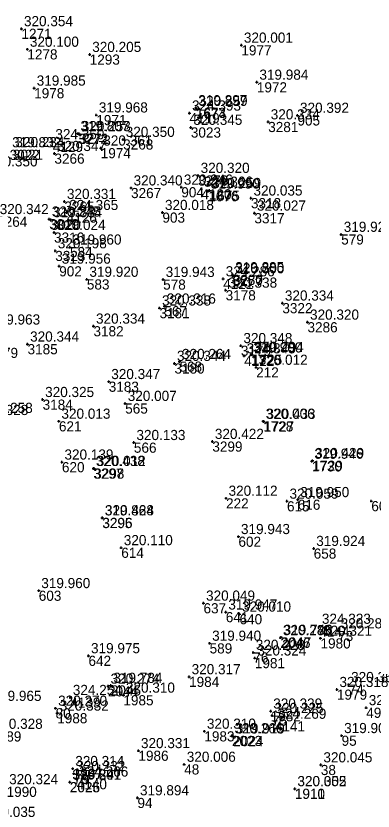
# Model space of a CAD drawing. Extents: x -829398 to -819400, y -1074439 to -1067977.
# Drawn here: x -821504.3 to -821462, y -1070244.6 to -1070150.6 of the extents above; entities that cross this region are included whole.
import ezdxf

# ---------------------------------------------------------------- set-up
doc = ezdxf.new("R2010")
doc.units = 0
for name, color, linetype in [('Vrstva 60', 7, 'Continuous'), ('Vrstva 61', 7, 'Continuous'), ('Čísla bodů_doměření_2012', 7, 'Continuous')]:
    doc.layers.add(name, color=color, linetype=linetype)

# ---------------------------------------------------------------- blocks, each defined once
blk = doc.blocks.new('BOD')
at = {"layer": 'Čísla bodů_doměření_2012'}
for p, q in [((-0.15, 0), (0.15, 0)), ((0, -0.15), (0, 0.15))]:
    blk.add_line(p, q, dxfattribs=at)

msp = doc.modelspace()

# ---------------------------------------------------------------- block references
at = {"layer": 'Vrstva 60'}
for p in [(-821503.613, -1070152.085), (-821503.613, -1070152.085), (-821503.613, -1070152.085), (-821503.613, -1070152.085), (-821477.566, -1070154.036), (-821477.566, -1070154.036), (-821502.91, -1070154.516), (-821502.91, -1070154.516), (-821502.91, -1070154.516), (-821502.91, -1070154.516), (-821495.526, -1070155.133), (-821495.526, -1070155.133), (-821475.733, -1070158.414), (-821475.733, -1070158.414), (-821502.104, -1070159.113), (-821502.104, -1070159.113), (-821502.104, -1070159.113), (-821502.104, -1070159.113), (-821482.962, -1070161.433), (-821482.962, -1070161.433), (-821482.937, -1070161.52), (-821482.937, -1070161.52), (-821494.745, -1070162.288), (-821494.745, -1070162.288), (-821483.712, -1070162.069), (-821470.925, -1070162.331), (-821470.925, -1070162.331), (-821474.387, -1070163.105), (-821474.387, -1070163.105), (-821483.549, -1070163.754), (-821483.549, -1070163.754), (-821496.931, -1070164.493), (-821496.931, -1070164.493), (-821496.767, -1070164.506), (-821496.767, -1070164.506), (-821491.561, -1070165.177), (-821491.561, -1070165.177), (-821499.894, -1070165.45), (-821494.221, -1070166.202), (-821494.221, -1070166.202), (-821499.703, -1070166.85), (-821499.703, -1070166.85), (-821482.689, -1070169.437), (-821482.689, -1070169.437), (-821490.632, -1070170.918), (-821490.632, -1070170.918), (-821484.68, -1070170.826), (-821484.68, -1070170.826), (-821482.303, -1070171.071), (-821481.492, -1070171.296), (-821481.492, -1070171.296), (-821481.325, -1070171.224), (-821481.325, -1070171.224), (-821498.525, -1070172.519), (-821498.525, -1070172.519), (-821476.431, -1070172.114), (-821476.431, -1070172.114), (-821500.318, -1070174.601), (-821500.318, -1070174.601), (-821500.318, -1070174.601), (-821500.318, -1070174.601), (-821500.15, -1070174.674), (-821500.15, -1070174.674), (-821500.15, -1070174.674), (-821500.15, -1070174.674), (-821498.249, -1070173.826), (-821486.916, -1070173.824), (-821486.916, -1070173.824), (-821476.021, -1070173.895), (-821476.021, -1070173.895), (-821499.748, -1070176.185), (-821499.748, -1070176.185), (-821465.744, -1070176.409), (-821465.744, -1070176.409), (-821499.605, -1070178.358), (-821499.605, -1070178.358), (-821497.862, -1070177.913), (-821497.862, -1070177.913), (-821499.137, -1070180.174), (-821499.137, -1070180.174), (-821478.595, -1070181.189), (-821478.595, -1070181.189), (-821478.578, -1070181.314), (-821478.578, -1070181.314), (-821495.863, -1070181.726), (-821495.863, -1070181.726), (-821486.829, -1070181.743), (-821486.829, -1070181.743), (-821479.72, -1070181.671), (-821479.43, -1070183.01), (-821479.43, -1070183.01), (-821486.686, -1070184.894), (-821486.686, -1070184.894), (-821472.713, -1070184.533), (-821472.713, -1070184.533), (-821487.263, -1070185.12), (-821487.263, -1070185.12), (-821469.735, -1070186.794), (-821469.735, -1070186.794), (-821495.081, -1070187.265), (-821495.081, -1070187.265), (-821502.886, -1070189.386), (-821502.886, -1070189.386), (-821502.886, -1070189.386), (-821502.886, -1070189.386), (-821477.625, -1070189.57), (-821477.625, -1070189.57), (-821476.445, -1070190.677), (-821476.445, -1070190.677), (-821476.301, -1070190.618), (-821476.301, -1070190.618), (-821485.494, -1070191.67), (-821485.494, -1070191.67), (-821484.897, -1070191.45), (-821484.897, -1070191.45), (-821477.237, -1070190.783), (-821475.816, -1070192.133), (-821475.816, -1070192.133), (-821493.274, -1070193.823), (-821493.274, -1070193.823), (-821501.104, -1070195.946), (-821501.104, -1070195.946), (-821501.104, -1070195.946), (-821501.104, -1070195.946), (-821491.323, -1070196.404), (-821491.323, -1070196.404), (-821499.174, -1070198.512), (-821499.174, -1070198.512), (-821474.984, -1070198.516), (-821474.984, -1070198.516), (-821474.892, -1070198.536), (-821474.892, -1070198.536), (-821490.293, -1070201.033), (-821490.293, -1070201.033), (-821481.005, -1070200.903), (-821481.005, -1070200.903), (-821498.816, -1070203.342), (-821498.816, -1070203.342), (-821469.219, -1070203.247), (-821469.219, -1070203.247), (-821469.132, -1070203.166), (-821469.132, -1070203.166), (-821495.092, -1070204.098), (-821495.092, -1070204.098), (-821494.996, -1070204.099), (-821494.996, -1070204.099), (-821479.382, -1070207.622), (-821479.382, -1070207.622), (-821472.165, -1070207.97), (-821472.165, -1070207.97), (-821470.891, -1070207.781), (-821470.891, -1070207.781), (-821462.176, -1070207.947), (-821462.176, -1070207.947), (-821494.043, -1070209.949), (-821494.043, -1070209.949), (-821494.019, -1070209.929), (-821494.019, -1070209.929), (-821477.913, -1070212.155), (-821477.913, -1070212.155), (-821491.79, -1070213.466), (-821491.79, -1070213.466), (-821469.001, -1070213.56), (-821469.001, -1070213.56), (-821501.56, -1070218.545), (-821501.56, -1070218.545), (-821501.56, -1070218.545), (-821501.56, -1070218.545), (-821482.051, -1070220.027), (-821482.051, -1070220.027), (-821479.409, -1070221.078), (-821479.409, -1070221.078), (-821477.784, -1070221.325), (-821477.784, -1070221.325), (-821468.329, -1070222.766), (-821466.108, -1070223.307), (-821466.108, -1070223.307), (-821472.951, -1070224.111), (-821472.951, -1070224.111), (-821472.862, -1070224.063), (-821472.862, -1070224.063), (-821468.194, -1070224.18), (-821468.194, -1070224.18), (-821481.326, -1070224.771), (-821481.326, -1070224.771), (-821495.673, -1070226.244), (-821495.673, -1070226.244), (-821476.154, -1070225.847), (-821476.154, -1070225.847), (-821475.97, -1070226.514), (-821475.97, -1070226.514), (-821483.757, -1070228.73), (-821483.757, -1070228.73), (-821493.358, -1070229.849), (-821493.358, -1070229.849), (-821493.02, -1070229.748), (-821493.02, -1070229.748), (-821464.867, -1070229.659), (-821464.867, -1070229.659), (-821491.537, -1070230.909), (-821491.537, -1070230.909), (-821466.248, -1070230.243), (-821466.248, -1070230.243), (-821497.827, -1070231.186), (-821499.567, -1070232.454), (-821499.567, -1070232.454), (-821499.373, -1070233.032), (-821499.373, -1070233.032), (-821474.094, -1070232.796), (-821474.094, -1070232.796), (-821462.78, -1070232.387), (-821462.78, -1070232.387), (-821473.935, -1070233.321), (-821473.935, -1070233.321), (-821473.605, -1070233.999), (-821481.949, -1070235.176), (-821481.949, -1070235.176), (-821478.682, -1070235.719), (-821478.682, -1070235.719), (-821478.523, -1070235.738), (-821478.523, -1070235.738), (-821465.695, -1070235.691), (-821465.695, -1070235.691), (-821489.758, -1070237.47), (-821489.758, -1070237.47), (-821497.539, -1070239.592), (-821497.539, -1070239.592), (-821484.331, -1070239.086), (-821484.331, -1070239.086), (-821468.153, -1070239.154), (-821468.153, -1070239.154), (-821497.415, -1070240.186), (-821497.415, -1070240.186), (-821497.887, -1070241.195), (-821497.887, -1070241.195), (-821497.868, -1070241.185), (-821497.868, -1070241.185), (-821497.059, -1070240.838), (-821471.234, -1070241.973), (-821471.234, -1070241.973), (-821471.224, -1070241.966), (-821471.224, -1070241.966), (-821489.871, -1070243.054), (-821489.871, -1070243.054)]:
    msp.add_blockref('BOD', p, dxfattribs=at)

# ---------------------------------------------------------------- texts
for s, p in [('1271', (-821503.613, -1070153.285)), ('1278', (-821502.91, -1070155.716)), ('1977', (-821477.566, -1070155.236)), ('1293', (-821495.526, -1070156.333)), ('1972', (-821475.733, -1070159.614)), ('1978', (-821502.104, -1070160.313)), ('1673', (-821482.962, -1070162.633)), ('1971', (-821494.745, -1070163.488)), ('4119', (-821483.712, -1070163.269)), ('1674', (-821482.937, -1070162.72)), ('905', (-821470.925, -1070163.531)), ('905', (-821470.925, -1070163.531)), ('3281', (-821474.387, -1070164.305)), ('3023', (-821483.549, -1070164.954)), ('3272', (-821496.931, -1070165.693)), ('3271', (-821496.767, -1070165.706)), ('3268', (-821491.561, -1070166.377)), ('4129', (-821499.894, -1070166.65)), ('3022', (-821505.012, -1070167.608)), ('3021', (-821504.618, -1070167.588)), ('3266', (-821499.703, -1070168.05)), ('1974', (-821494.221, -1070167.402)), ('3270', (-821482.689, -1070170.637)), ('904', (-821484.68, -1070172.026)), ('904', (-821484.68, -1070172.026)), ('3267', (-821490.632, -1070172.118)), ('4120', (-821482.303, -1070172.271)), ('1676', (-821481.492, -1070172.496)), ('1675', (-821481.325, -1070172.424)), ('3265', (-821498.525, -1070173.719)), ('3318', (-821476.431, -1070173.314)), ('3264', (-821506.487, -1070175.513)), ('3019', (-821500.318, -1070175.801)), ('4126', (-821498.249, -1070175.026)), ('903', (-821486.916, -1070175.024)), ('903', (-821486.916, -1070175.024)), ('3317', (-821476.021, -1070175.095)), ('3020', (-821500.15, -1070175.874)), ('3316', (-821499.748, -1070177.385)), ('579', (-821465.744, -1070177.609)), ('579', (-821465.744, -1070177.609)), ('3323', (-821499.605, -1070179.558)), ('584', (-821497.862, -1070179.113)), ('584', (-821497.862, -1070179.113)), ('902', (-821499.137, -1070181.374)), ('902', (-821499.137, -1070181.374)), ('3280', (-821478.595, -1070182.389)), ('583', (-821495.863, -1070182.926)), ('583', (-821495.863, -1070182.926)), ('578', (-821486.829, -1070182.943)), ('578', (-821486.829, -1070182.943)), ('4121', (-821479.72, -1070182.871)), ('3277', (-821478.578, -1070182.514)), ('3178', (-821479.43, -1070184.21)), ('567', (-821486.686, -1070186.094)), ('567', (-821486.686, -1070186.094)), ('3322', (-821472.713, -1070185.733)), ('3181', (-821487.263, -1070186.32)), ('3286', (-821469.735, -1070187.994)), ('3182', (-821495.081, -1070188.465)), ('3185', (-821502.886, -1070190.586)), ('3179', (-821477.625, -1070190.77)), ('568', (-821484.897, -1070192.65)), ('568', (-821484.897, -1070192.65)), ('4122', (-821477.237, -1070191.983)), ('1726', (-821476.445, -1070191.877)), ('1725', (-821476.301, -1070191.818)), ('3180', (-821485.494, -1070192.87)), ('212', (-821475.816, -1070193.333)), ('212', (-821475.816, -1070193.333)), ('3183', (-821493.274, -1070195.023)), ('3184', (-821501.104, -1070197.146)), ('565', (-821491.323, -1070197.604)), ('565', (-821491.323, -1070197.604)), ('621', (-821499.174, -1070199.712)), ('621', (-821499.174, -1070199.712)), ('1728', (-821474.984, -1070199.716)), ('1727', (-821474.892, -1070199.736)), ('3299', (-821481.005, -1070202.103)), ('566', (-821490.293, -1070202.233)), ('566', (-821490.293, -1070202.233)), ('620', (-821498.816, -1070204.542)), ('620', (-821498.816, -1070204.542)), ('1730', (-821469.219, -1070204.447)), ('1729', (-821469.132, -1070204.366)), ('3297', (-821495.092, -1070205.298)), ('3298', (-821494.996, -1070205.299)), ('222', (-821479.382, -1070208.822)), ('222', (-821479.382, -1070208.822)), ('615', (-821472.165, -1070209.17)), ('615', (-821472.165, -1070209.17)), ('616', (-821470.891, -1070208.981)), ('616', (-821470.891, -1070208.981)), ('601', (-821462.176, -1070209.147)), ('601', (-821462.176, -1070209.147)), ('3295', (-821494.043, -1070211.149)), ('3296', (-821494.019, -1070211.129)), ('602', (-821477.913, -1070213.355)), ('602', (-821477.913, -1070213.355)), ('614', (-821491.79, -1070214.666)), ('614', (-821491.79, -1070214.666)), ('658', (-821469.001, -1070214.76)), ('658', (-821469.001, -1070214.76)), ('603', (-821501.56, -1070219.745)), ('603', (-821501.56, -1070219.745)), ('637', (-821482.051, -1070221.227)), ('637', (-821482.051, -1070221.227)), ('641', (-821479.409, -1070222.278)), ('641', (-821479.409, -1070222.278)), ('640', (-821477.784, -1070222.525)), ('640', (-821477.784, -1070222.525)), ('4144', (-821468.329, -1070223.966)), ('73', (-821466.108, -1070224.507)), ('2046', (-821472.951, -1070225.311)), ('2047', (-821472.862, -1070225.263)), ('1980', (-821468.194, -1070225.38)), ('589', (-821481.326, -1070225.971)), ('589', (-821481.326, -1070225.971)), ('642', (-821495.673, -1070227.444)), ('642', (-821495.673, -1070227.444)), ('76', (-821476.154, -1070227.047)), ('1981', (-821475.97, -1070227.714)), ('1984', (-821483.757, -1070229.93)), ('2044', (-821493.358, -1070231.049)), ('2045', (-821493.02, -1070230.948)), ('74', (-821464.867, -1070230.859)), ('1985', (-821491.537, -1070232.109)), ('1979', (-821466.248, -1070231.443)), ('4139', (-821497.827, -1070232.386)), ('80', (-821499.567, -1070233.654)), ('1982', (-821474.094, -1070233.996)), ('49', (-821462.78, -1070233.587)), ('1988', (-821499.373, -1070234.232)), ('75', (-821473.935, -1070234.521)), ('4141', (-821473.605, -1070235.199)), ('1989', (-821507.194, -1070236.387)), ('1983', (-821481.949, -1070236.376)), ('2023', (-821478.682, -1070236.919)), ('2024', (-821478.523, -1070236.938)), ('95', (-821465.695, -1070236.891)), ('1986', (-821489.758, -1070238.67)), ('48', (-821484.331, -1070240.286)), ('38', (-821468.153, -1070240.354)), ('1987', (-821497.539, -1070240.792)), ('79', (-821497.415, -1070241.386)), ('2025', (-821497.887, -1070242.395)), ('2026', (-821497.868, -1070242.385)), ('4140', (-821497.059, -1070242.038)), ('1990', (-821505.368, -1070242.939)), ('1910', (-821471.234, -1070243.173)), ('1911', (-821471.224, -1070243.166)), ('94', (-821489.871, -1070244.254))]:
    msp.add_text(s, height=1.2, dxfattribs=at).set_placement(p)
at = {"layer": 'Vrstva 61'}
for s, p in [('320.354', (-821503.313, -1070151.785)), ('320.001', (-821477.266, -1070153.736)), ('320.100', (-821502.61, -1070154.216)), ('320.205', (-821495.226, -1070154.833)), ('319.985', (-821501.804, -1070158.813)), ('319.984', (-821475.433, -1070158.114)), ('319.897', (-821482.662, -1070161.133)), ('320.259', (-821482.637, -1070161.22)), ('319.968', (-821494.445, -1070161.988)), ('324.393', (-821483.412, -1070161.769)), ('320.392', (-821470.625, -1070162.031)), ('320.345', (-821483.249, -1070163.454)), ('320.334', (-821474.087, -1070162.805)), ('319.807', (-821496.631, -1070164.193)), ('320.253', (-821496.467, -1070164.206)), ('324.350', (-821499.594, -1070165.15)), ('320.350', (-821491.261, -1070164.877)), ('319.832', (-821504.712, -1070166.108)), ('320.234', (-821504.318, -1070166.088)), ('320.361', (-821493.921, -1070165.902)), ('320.347', (-821499.403, -1070166.55)), ('320.350', (-821507.506, -1070168.367)), ('320.320', (-821482.389, -1070169.137)), ('320.340', (-821490.332, -1070170.618)), ('320.246', (-821484.38, -1070170.526)), ('324.366', (-821482.003, -1070170.771)), ('319.990', (-821481.192, -1070170.996)), ('320.259', (-821481.025, -1070170.924)), ('320.035', (-821476.131, -1070171.814)), ('320.331', (-821498.225, -1070172.219)), ('324.365', (-821497.949, -1070173.526)), ('320.018', (-821486.616, -1070173.524)), ('320.027', (-821475.721, -1070173.595)), ('320.342', (-821506.187, -1070174.013)), ('320.245', (-821500.018, -1070174.301)), ('319.884', (-821499.85, -1070174.374)), ('320.024', (-821499.448, -1070175.885)), ('319.925', (-821465.444, -1070176.109)), ('319.960', (-821497.562, -1070177.613)), ('320.198', (-821499.305, -1070178.058)), ('319.956', (-821498.837, -1070179.874)), ('319.920', (-821495.563, -1070181.426)), ('319.943', (-821486.529, -1070181.443)), ('324.286', (-821479.42, -1070181.371)), ('319.885', (-821478.295, -1070180.889)), ('320.300', (-821478.278, -1070181.014)), ('320.338', (-821479.13, -1070182.71)), ('320.334', (-821472.413, -1070184.233)), ('320.338', (-821486.963, -1070184.82)), ('320.316', (-821486.386, -1070184.594)), ('319.963', (-821507.197, -1070187.068)), ('320.334', (-821494.781, -1070186.965)), ('320.320', (-821469.435, -1070186.494)), ('320.344', (-821502.586, -1070189.086)), ('320.348', (-821477.325, -1070189.27)), ('324.345', (-821476.937, -1070190.483)), ('319.900', (-821476.145, -1070190.377)), ('320.294', (-821476.001, -1070190.318)), ('320.279', (-821509.811, -1070191.021)), ('320.344', (-821485.194, -1070191.37)), ('320.264', (-821484.597, -1070191.15)), ('320.012', (-821475.516, -1070191.833)), ('320.347', (-821492.974, -1070193.523)), ('320.325', (-821500.804, -1070195.646)), ('320.007', (-821491.023, -1070196.104)), ('320.328', (-821508.606, -1070197.773)), ('320.258', (-821508.073, -1070197.524)), ('320.013', (-821498.874, -1070198.212)), ('320.006', (-821474.684, -1070198.216)), ('320.433', (-821474.592, -1070198.236)), ('320.133', (-821489.993, -1070200.733)), ('320.422', (-821480.705, -1070200.603)), ('320.139', (-821498.516, -1070203.042)), ('319.946', (-821468.919, -1070202.947)), ('320.429', (-821468.832, -1070202.866)), ('320.438', (-821494.792, -1070203.798)), ('320.012', (-821494.696, -1070203.799)), ('320.112', (-821479.082, -1070207.322)), ('320.059', (-821471.865, -1070207.67)), ('319.950', (-821470.591, -1070207.481)), ('319.864', (-821493.743, -1070209.649)), ('320.428', (-821493.719, -1070209.629)), ('319.943', (-821477.613, -1070211.855)), ('320.110', (-821491.49, -1070213.166)), ('319.924', (-821468.701, -1070213.26)), ('319.960', (-821501.26, -1070218.245)), ('320.049', (-821481.751, -1070219.727)), ('319.947', (-821479.109, -1070220.778)), ('320.010', (-821477.484, -1070221.025)), ('324.323', (-821468.029, -1070222.466)), ('319.746', (-821472.562, -1070223.763)), ('320.288', (-821465.808, -1070223.007)), ('319.940', (-821481.026, -1070224.471)), ('320.285', (-821472.651, -1070223.811)), ('320.321', (-821467.894, -1070223.88)), ('320.228', (-821475.854, -1070225.547)), ('319.975', (-821495.373, -1070225.944)), ('320.324', (-821475.67, -1070226.214)), ('320.317', (-821483.457, -1070228.43)), ('320.354', (-821464.567, -1070229.359)), ('320.274', (-821493.058, -1070229.549)), ('319.784', (-821492.72, -1070229.448)), ('320.318', (-821465.948, -1070229.943)), ('324.254', (-821497.527, -1070230.886)), ('320.310', (-821491.237, -1070230.609)), ('319.965', (-821507.036, -1070231.584)), ('320.270', (-821499.267, -1070232.154)), ('320.056', (-821462.48, -1070232.087)), ('320.332', (-821499.073, -1070232.732)), ('320.339', (-821473.794, -1070232.496)), ('320.225', (-821473.635, -1070233.021)), ('324.269', (-821473.305, -1070233.699)), ('320.328', (-821506.894, -1070234.887)), ('320.310', (-821481.649, -1070234.876)), ('320.266', (-821478.382, -1070235.419)), ('319.919', (-821478.223, -1070235.438)), ('319.903', (-821465.395, -1070235.391)), ('320.331', (-821489.458, -1070237.17)), ('320.006', (-821484.031, -1070238.786)), ('320.314', (-821497.239, -1070239.292)), ('320.045', (-821467.853, -1070238.854)), ('320.232', (-821497.115, -1070239.886)), ('324.266', (-821496.759, -1070240.538)), ('320.324', (-821505.068, -1070241.439)), ('319.891', (-821497.587, -1070240.895)), ('320.247', (-821497.568, -1070240.885)), ('320.352', (-821470.934, -1070241.673)), ('320.005', (-821470.924, -1070241.666)), ('319.894', (-821489.571, -1070242.754)), ('320.035', (-821507.761, -1070245.307))]:
    msp.add_text(s, height=1.2, dxfattribs=at).set_placement(p)

doc.saveas('drawing.dxf')
